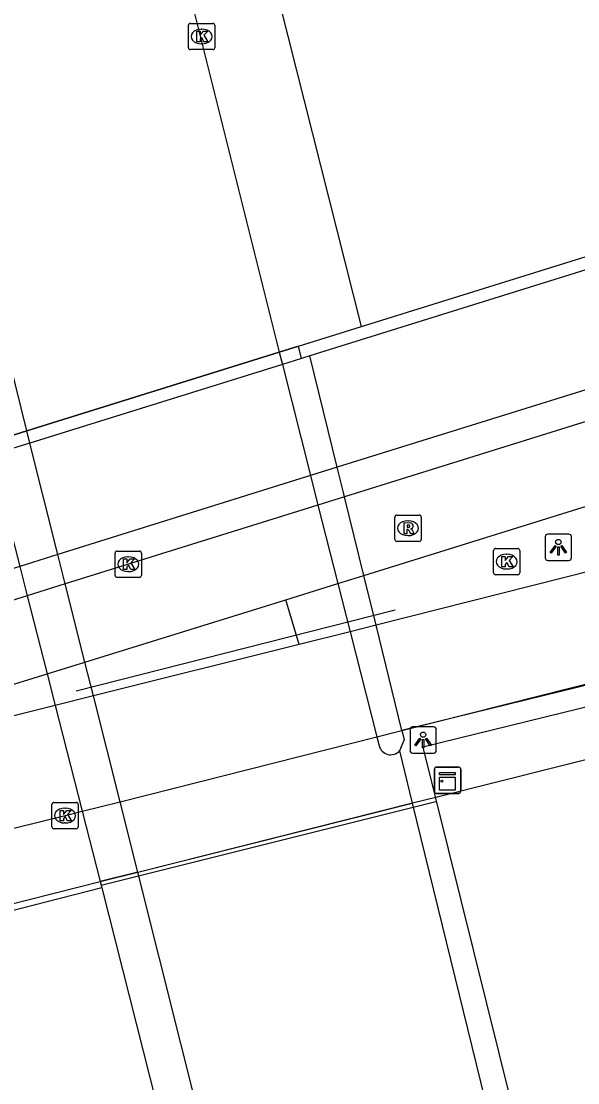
# Model space of a CAD drawing. Extents: x 160806 to 161707, y 383697 to 384148.
# Drawn here: x 160956.33 to 160977.5, y 383750.72 to 383791.06 of the extents above; entities that cross this region are included whole.
import ezdxf

# ---------------------------------------------------------------- set-up
doc = ezdxf.new("R2010")
doc.units = 0
for name, color, linetype in [('IMGEO_Berm_groen', 7, 'Continuous'), ('IMGEO_Dek', 7, 'Continuous'), ('IMGEO_Fietspad_open', 7, 'Continuous'), ('IMGEO_Hek', 7, 'Continuous'), ('IMGEO_Kast', 7, 'Continuous'), ('IMGEO_Kolk', 7, 'Continuous'), ('IMGEO_Lichtpunt', 7, 'Continuous'), ('IMGEO_Muur', 7, 'Continuous'), ('IMGEO_Rijbaan_lokaal_gesloten', 7, 'Continuous'), ('IMGEO_Rioolput', 7, 'Continuous'), ('IMGEO_Voetpad_gesloten', 7, 'Continuous'), ('IMGEO_Voetpad_open', 7, 'Continuous')]:
    doc.layers.add(name, color=color, linetype=linetype)

msp = doc.modelspace()

# ---------------------------------------------------------------- linework, layer by layer
at = {"layer": 'IMGEO_Berm_groen'}
msp.add_lwpolyline([(161049.357, 383799.265), (161036.436, 383795.305), (161012.779, 383787.972), (161000, 383783.977), (160984.412, 383779.104), (160968.351, 383774.113), (160967.332, 383773.795), (160957.725, 383770.797), (160956.274, 383770.344), (160948.254, 383767.825)], dxfattribs=at)
at = {"layer": 'IMGEO_Dek'}
for points in [[(160991.136, 383748.615), (160986.209, 383767.888), (160970.809, 383764.107), (160969.826, 383768.11), (160969.362, 383769.998), (160968.627, 383772.989), (160968.588, 383773.147), (160968.351, 383774.113), (160967.312, 383778.34), (160966.993, 383778.241), (160966.874, 383778.714), (160966.145, 383778.487), (160956.543, 383775.501), (160955.438, 383775.157)], [(160956.274, 383770.344), (160956.559, 383769.228), (160957.316, 383766.263), (160957.624, 383765.058), (160958.651, 383761.038), (160959.333, 383758.368), (160959.395, 383758.125), (160962.801, 383744.714)]]:
    msp.add_lwpolyline(points, dxfattribs=at)
at = {"layer": 'IMGEO_Fietspad_open'}
for points in [[(161049.506, 383798.192), (161019.729, 383788.913), (160968.627, 383772.989), (160967.617, 383772.674), (160958.007, 383769.679), (160956.559, 383769.228), (160948.598, 383766.747)], [(160966.401, 383769.076), (160968.372, 383769.69), (160969.362, 383769.998), (161020.639, 383785.965), (161040.229, 383792.065)], [(161041.412, 383786.184), (161021.959, 383781.273), (160969.826, 383768.11), (160968.836, 383767.86), (160966.901, 383767.371)], [(160947.606, 383758.324), (160957.999, 383760.873), (160958.651, 383761.038), (160960.089, 383761.401), (160969.85, 383763.865), (160970.809, 383764.107), (160986.327, 383768.025), (161022.896, 383777.258), (161039.914, 383781.555), (161040.772, 383781.738)], [(160945.348, 383762.558), (160957.316, 383766.263), (160958.754, 383766.709), (160966.401, 383769.076)], [(160966.901, 383767.371), (160959.078, 383765.421), (160957.624, 383765.058), (160945.5, 383762.036)]]:
    msp.add_lwpolyline(points, dxfattribs=at)
at = {"layer": 'IMGEO_Hek'}
for points in [[(160958.421, 383765.613), (160970.549, 383768.689)], [(160959.37, 383758.225), (160972.1, 383761.407)]]:
    msp.add_lwpolyline(points, dxfattribs=at)
at = {"layer": 'IMGEO_Kast'}
for p, q in [((160972.045, 383761.794), (160972.045, 383762.635)), ((160972.045, 383762.635), (160972.045, 383761.794)), ((160972.12, 383762.719), (160972.961, 383762.719)), ((160972.961, 383762.719), (160972.12, 383762.719)), ((160973.045, 383762.644), (160973.045, 383761.803)), ((160973.045, 383761.803), (160973.045, 383762.644)), ((160972.97, 383761.719), (160972.129, 383761.719)), ((160972.129, 383761.719), (160972.97, 383761.719))]:
    msp.add_line(p, q, dxfattribs=at)
for points in [[(160972.24, 383762.509), (160972.84, 383762.509), (160972.84, 383762.424), (160972.24, 383762.424), (160972.24, 383762.509)], [(160972.24, 383762.334), (160972.84, 383762.334), (160972.84, 383761.845), (160972.24, 383761.845), (160972.24, 383762.334)]]:
    msp.add_lwpolyline(points, dxfattribs=at)
msp.add_circle((160972.324, 383762.183), 0.0377, dxfattribs=at)
for centre, start, end in [((160972.123, 383762.641), 92.4484, 184.2845), ((160972.123, 383762.641), 92.4484, 184.2845), ((160972.967, 383762.641), 2.4484, 94.2845), ((160972.967, 383762.641), 2.4484, 94.2845), ((160972.123, 383761.797), 182.4484, 274.2845), ((160972.123, 383761.797), 182.4484, 274.2845), ((160972.967, 383761.797), 272.4484, 4.2845), ((160972.967, 383761.797), 272.4484, 4.2845)]:
    msp.add_arc(centre, 0.0779, start, end, dxfattribs=at)
at = {"layer": 'IMGEO_Kolk'}
for p, q in [((160962.69, 383790.055), (160962.69, 383790.907)), ((160962.765, 383790.981), (160963.617, 383790.981)), ((160963.178, 383790.761), (160963.203, 383790.761)), ((160963.691, 383790.907), (160963.691, 383790.055)), ((160963.617, 383789.981), (160962.765, 383789.981)), ((160963.201, 383790.201), (160963.176, 383790.201)), ((160974.368, 383771.025), (160975.22, 383771.025)), ((160959.904, 383770.001), (160959.904, 383770.853)), ((160959.979, 383770.927), (160960.831, 383770.927)), ((160960.392, 383770.707), (160960.417, 383770.707)), ((160960.905, 383770.853), (160960.905, 383770.001)), ((160974.293, 383770.099), (160974.293, 383770.951)), ((160974.781, 383770.805), (160974.806, 383770.805)), ((160975.294, 383770.951), (160975.294, 383770.099)), ((160974.804, 383770.245), (160974.779, 383770.245)), ((160960.831, 383769.927), (160959.979, 383769.927)), ((160960.415, 383770.147), (160960.39, 383770.147)), ((160975.22, 383770.025), (160974.368, 383770.025)), ((160957.498, 383760.447), (160957.498, 383761.299)), ((160957.573, 383761.373), (160958.425, 383761.373)), ((160958.499, 383761.299), (160958.499, 383760.447)), ((160957.986, 383761.153), (160958.011, 383761.153)), ((160958.009, 383760.593), (160957.984, 383760.593)), ((160958.425, 383760.373), (160957.573, 383760.373))]:
    msp.add_line(p, q, dxfattribs=at)
for points in [[(160962.69, 383790.055), (160962.69, 383790.907)], [(160962.765, 383790.981), (160963.617, 383790.981)], [(160963.691, 383790.907), (160963.691, 383790.055)], [(160963.011, 383790.681), (160963.134, 383790.681), (160963.134, 383790.53), (160963.264, 383790.681), (160963.428, 383790.681), (160963.282, 383790.53), (160963.435, 383790.281), (160963.283, 383790.281), (160963.198, 383790.445), (160963.134, 383790.378), (160963.134, 383790.281), (160963.011, 383790.281), (160963.011, 383790.681)], [(160963.617, 383789.981), (160962.765, 383789.981)], [(160974.368, 383771.025), (160975.22, 383771.025)], [(160959.904, 383770.001), (160959.904, 383770.853)], [(160959.979, 383770.927), (160960.831, 383770.927)], [(160960.225, 383770.627), (160960.348, 383770.627), (160960.348, 383770.476), (160960.478, 383770.627), (160960.642, 383770.627), (160960.496, 383770.476), (160960.649, 383770.227), (160960.497, 383770.227), (160960.412, 383770.391), (160960.348, 383770.324), (160960.348, 383770.227), (160960.225, 383770.227), (160960.225, 383770.627)], [(160960.905, 383770.853), (160960.905, 383770.001)], [(160974.293, 383770.099), (160974.293, 383770.951)], [(160974.614, 383770.725), (160974.737, 383770.725), (160974.737, 383770.574), (160974.867, 383770.725), (160975.031, 383770.725), (160974.885, 383770.574), (160975.038, 383770.325), (160974.886, 383770.325), (160974.801, 383770.489), (160974.737, 383770.422), (160974.737, 383770.325), (160974.614, 383770.325), (160974.614, 383770.725)], [(160975.294, 383770.951), (160975.294, 383770.099)], [(160960.831, 383769.927), (160959.979, 383769.927)], [(160975.22, 383770.025), (160974.368, 383770.025)], [(160957.498, 383760.447), (160957.498, 383761.299)], [(160957.573, 383761.373), (160958.425, 383761.373)], [(160958.499, 383761.299), (160958.499, 383760.447)], [(160957.819, 383761.073), (160957.942, 383761.073), (160957.942, 383760.922), (160958.072, 383761.073), (160958.236, 383761.073), (160958.09, 383760.922), (160958.243, 383760.673), (160958.091, 383760.673), (160958.006, 383760.837), (160957.942, 383760.77), (160957.942, 383760.673), (160957.819, 383760.673), (160957.819, 383761.073)], [(160958.425, 383760.373), (160957.573, 383760.373)]]:
    msp.add_lwpolyline(points, dxfattribs=at)
for centre, start, end in [((160962.767, 383790.905), 91.552, 178.448), ((160962.767, 383790.905), 91.552, 178.448), ((160963.615, 383790.905), 1.552, 88.448), ((160963.615, 383790.905), 1.552, 88.448), ((160962.767, 383790.057), 181.552, 268.448), ((160962.767, 383790.057), 181.552, 268.448), ((160963.615, 383790.057), 271.552, 358.448), ((160963.615, 383790.057), 271.552, 358.448), ((160974.37, 383770.949), 91.552, 178.448), ((160974.37, 383770.949), 91.552, 178.448), ((160975.218, 383770.949), 1.552, 88.448), ((160975.218, 383770.949), 1.552, 88.448), ((160959.981, 383770.851), 91.552, 178.448), ((160959.981, 383770.851), 91.552, 178.448), ((160960.829, 383770.851), 1.552, 88.448), ((160960.829, 383770.851), 1.552, 88.448), ((160959.981, 383770.003), 181.552, 268.448), ((160959.981, 383770.003), 181.552, 268.448), ((160960.829, 383770.003), 271.552, 358.448), ((160960.829, 383770.003), 271.552, 358.448), ((160974.37, 383770.101), 181.552, 268.448), ((160974.37, 383770.101), 181.552, 268.448), ((160975.218, 383770.101), 271.552, 358.448), ((160975.218, 383770.101), 271.552, 358.448), ((160957.575, 383761.297), 91.552, 178.448), ((160957.575, 383761.297), 91.552, 178.448), ((160958.423, 383761.297), 1.552, 88.448), ((160958.423, 383761.297), 1.552, 88.448), ((160957.575, 383760.449), 181.552, 268.448), ((160957.575, 383760.449), 181.552, 268.448), ((160958.423, 383760.449), 271.552, 358.448), ((160958.423, 383760.449), 271.552, 358.448)]:
    msp.add_arc(centre, 0.0765, start, end, dxfattribs=at)
for centre, major_axis, ratio, start_param, end_param in [((160963.177, 383790.481), (-0.387, 0.002), 0.722429, 4.712389, 7.853982), ((160963.202, 383790.481), (-0.39, 0.002), 0.717154, 1.570796, 4.712389), ((160960.391, 383770.427), (-0.387, 0.002), 0.722429, 4.712389, 7.853982), ((160960.416, 383770.427), (-0.39, 0.002), 0.717154, 1.570796, 4.712389), ((160974.78, 383770.525), (-0.387, 0.002), 0.722429, 4.712389, 7.853982), ((160974.805, 383770.525), (-0.39, 0.002), 0.717154, 1.570796, 4.712389), ((160957.985, 383760.873), (-0.387, 0.002), 0.722429, 4.712389, 7.853982), ((160958.01, 383760.873), (-0.39, 0.002), 0.717154, 1.570796, 4.712389)]:
    msp.add_ellipse(centre, major_axis=major_axis, ratio=ratio, start_param=start_param, end_param=end_param, dxfattribs=at)
at = {"layer": 'IMGEO_Lichtpunt'}
for p, q in [((160976.262, 383771.474), (160976.262, 383770.667)), ((160976.262, 383771.474), (160976.262, 383770.667)), ((160977.164, 383771.569), (160976.356, 383771.569)), ((160977.164, 383771.569), (160976.356, 383771.569)), ((160977.258, 383770.667), (160977.258, 383771.474)), ((160977.258, 383770.667), (160977.258, 383771.474)), ((160976.356, 383770.573), (160977.164, 383770.573)), ((160976.356, 383770.573), (160977.164, 383770.573)), ((160971.118, 383764.152), (160971.118, 383763.345)), ((160971.118, 383764.152), (160971.118, 383763.345)), ((160972.02, 383764.247), (160971.212, 383764.247)), ((160972.02, 383764.247), (160971.212, 383764.247)), ((160972.114, 383763.345), (160972.114, 383764.152)), ((160972.114, 383763.345), (160972.114, 383764.152)), ((160971.212, 383763.251), (160972.02, 383763.251)), ((160971.212, 383763.251), (160972.02, 383763.251))]:
    msp.add_line(p, q, dxfattribs=at)
for points in [[(160976.636, 383771.138), (160976.675, 383771.11), (160976.487, 383770.848), (160976.449, 383770.875), (160976.636, 383771.138)], [(160976.738, 383771.09), (160976.785, 383771.09), (160976.785, 383770.768), (160976.738, 383770.768), (160976.738, 383771.09)], [(160976.848, 383771.11), (160976.886, 383771.137), (160977.073, 383770.875), (160977.034, 383770.847), (160976.848, 383771.11)], [(160971.492, 383763.816), (160971.531, 383763.788), (160971.343, 383763.526), (160971.305, 383763.553), (160971.492, 383763.816)], [(160971.594, 383763.768), (160971.641, 383763.768), (160971.641, 383763.446), (160971.594, 383763.446), (160971.594, 383763.768)], [(160971.704, 383763.788), (160971.742, 383763.815), (160971.929, 383763.553), (160971.89, 383763.525), (160971.704, 383763.788)]]:
    msp.add_lwpolyline(points, dxfattribs=at)
for centre in [(160976.761, 383771.272), (160971.617, 383763.95)]:
    msp.add_circle(centre, 0.0994, dxfattribs=at)
for centre, start, end in [((160976.356, 383771.474), 90, 180), ((160976.356, 383771.474), 90, 180), ((160977.164, 383771.474), 0, 90), ((160977.164, 383771.474), 0, 90), ((160976.356, 383770.667), 180, 270), ((160976.356, 383770.667), 180, 270), ((160977.164, 383770.667), 270, 0), ((160977.164, 383770.667), 270, 360), ((160971.212, 383764.152), 90, 180), ((160971.212, 383764.152), 90, 180), ((160972.02, 383764.152), 0, 90), ((160972.02, 383764.152), 0, 90), ((160971.212, 383763.345), 180, 270), ((160971.212, 383763.345), 180, 270), ((160972.02, 383763.345), 270, 0), ((160972.02, 383763.345), 270, 360)]:
    msp.add_arc(centre, 0.0946, start, end, dxfattribs=at)
at = {"layer": 'IMGEO_Muur'}
for points in [[(160969.268, 383779.462), (161039.411, 383801.315), (161041.733, 383801.767)], [(161041.832, 383801.291), (161039.53, 383800.843), (160967.312, 383778.34), (160966.993, 383778.241), (160966.263, 383778.014), (160956.661, 383775.029), (160955.538, 383774.68), (160955.193, 383774.577), (160946.889, 383772.105)], [(160966.145, 383778.487), (160966.874, 383778.714), (160969.268, 383779.462)], [(160956.543, 383775.501), (160966.145, 383778.487)], [(160953.439, 383774.547), (160955.438, 383775.157), (160956.543, 383775.501)], [(160938.676, 383753.139), (160959.333, 383758.368)], [(160959.333, 383758.368), (160959.395, 383758.125), (160946.757, 383754.904)]]:
    msp.add_lwpolyline(points, dxfattribs=at)
at = {"layer": 'IMGEO_Rijbaan_lokaal_gesloten'}
for points in [[(160961.63, 383796.537), (160966.145, 383778.487)], [(160956.543, 383775.501), (160952.902, 383790.2)], [(160966.145, 383778.487), (160956.543, 383775.501)], [(160966.145, 383778.487), (160966.226, 383778.162), (160966.263, 383778.014), (160967.332, 383773.795), (160967.578, 383772.826), (160967.617, 383772.674), (160968.372, 383769.69), (160968.836, 383767.86), (160969.85, 383763.865), (160969.943, 383763.53)], [(160960.762, 383758.727), (160960.089, 383761.401), (160959.078, 383765.421), (160958.754, 383766.709), (160958.007, 383769.679), (160957.725, 383770.797), (160956.661, 383775.029), (160956.543, 383775.501)], [(160970.719, 383763.332), (160971.205, 383761.352)], [(160960.762, 383758.727), (160971.205, 383761.352)], [(160971.205, 383761.352), (160974.285, 383748.798)], [(160964.044, 383745.648), (160960.762, 383758.727)]]:
    msp.add_lwpolyline(points, dxfattribs=at)
msp.add_arc((160970.385, 383763.641), 0.455, 194.1472, 317.225, dxfattribs=at)
at = {"layer": 'IMGEO_Rioolput'}
for p, q in [((160970.543, 383771.369), (160970.543, 383772.221)), ((160970.618, 383772.295), (160971.47, 383772.295)), ((160971.544, 383772.221), (160971.544, 383771.369)), ((160971.031, 383772.075), (160971.056, 383772.075)), ((160971.054, 383771.515), (160971.029, 383771.515)), ((160971.47, 383771.295), (160970.618, 383771.295))]:
    msp.add_line(p, q, dxfattribs=at)
for points in [[(160970.543, 383771.369), (160970.543, 383772.221)], [(160970.618, 383772.295), (160971.47, 383772.295)], [(160971.544, 383772.221), (160971.544, 383771.369)], [(160971.132, 383771.993), (160970.88, 383771.995), (160970.88, 383771.595)], [(160971.058, 383771.914), (160971.004, 383771.914), (160971.004, 383771.833)], [(160971.004, 383771.833), (160971.056, 383771.833)], [(160970.88, 383771.595), (160971.004, 383771.595), (160971.004, 383771.757), (160971.015, 383771.757)], [(160971.062, 383771.728), (160971.133, 383771.595), (160971.273, 383771.595), (160971.208, 383771.721)], [(160971.47, 383771.295), (160970.618, 383771.295)]]:
    msp.add_lwpolyline(points, dxfattribs=at)
for centre, radius, start, end in [((160970.62, 383772.219), 0.0765, 91.552, 178.448), ((160970.62, 383772.219), 0.0765, 91.552, 178.448), ((160971.468, 383772.219), 0.0765, 1.552, 88.448), ((160971.468, 383772.219), 0.0765, 1.552, 88.448), ((160971.04, 383772.022), 0.19, 274.7715, 282.9687), ((160971.064, 383771.818), 0.0964, 77.0061, 93.1865), ((160971.078, 383771.875), 0.0378, 276.6634, 79.6772), ((160971.131, 383771.883), 0.109, 350.3612, 89.416), ((160971.129, 383771.883), 0.112, 277.5842, 350.9817), ((160971.014, 383771.704), 0.0533, 26.0293, 88.6989), ((160971.113, 383771.668), 0.108, 29.5134, 73.7905), ((160970.62, 383771.371), 0.0765, 181.552, 268.448), ((160970.62, 383771.371), 0.0765, 181.552, 268.448), ((160971.468, 383771.371), 0.0765, 271.552, 358.448), ((160971.468, 383771.371), 0.0765, 271.552, 358.448)]:
    msp.add_arc(centre, radius, start, end, dxfattribs=at)
for centre, major_axis, ratio, start_param, end_param in [((160971.03, 383771.795), (-0.387, 0.002), 0.722429, 4.712389, 7.853982), ((160971.055, 383771.795), (-0.39, 0.002), 0.717154, 1.570796, 4.712389)]:
    msp.add_ellipse(centre, major_axis=major_axis, ratio=ratio, start_param=start_param, end_param=end_param, dxfattribs=at)
at = {"layer": 'IMGEO_Voetpad_gesloten'}
for points in [[(160970.809, 383764.107), (160969.826, 383768.11), (160969.362, 383769.998), (160968.627, 383772.989), (160968.588, 383773.147), (160968.351, 383774.113), (160967.312, 383778.34), (160966.993, 383778.241), (160966.874, 383778.714), (160966.145, 383778.487)], [(160956.543, 383775.501), (160955.438, 383775.157), (160955.538, 383774.68), (160955.193, 383774.577), (160956.274, 383770.344), (160956.559, 383769.228), (160957.316, 383766.263), (160957.624, 383765.058), (160958.651, 383761.038), (160959.333, 383758.368)], [(160994.095, 383747.26), (160994.57, 383748.102), (160993.134, 383749.019), (160991.136, 383748.615), (160986.209, 383767.888), (160970.809, 383764.107)], [(160994.095, 383747.26), (160992.821, 383747.959), (160991.495, 383747.627), (160990.71, 383747.495), (160990.251, 383747.813), (160985.51, 383766.882), (160971.605, 383763.473), (160974.981, 383749.905), (160975.93, 383750.029), (160976.135, 383749.107), (160974.285, 383748.798)], [(160970.809, 383764.107), (160970.896, 383763.766), (160970.88, 383763.726), (160970.719, 383763.332)], [(160960.762, 383758.727), (160959.333, 383758.368)], [(160959.333, 383758.368), (160959.395, 383758.125), (160962.801, 383744.714)]]:
    msp.add_lwpolyline(points, dxfattribs=at)
at = {"layer": 'IMGEO_Voetpad_open'}
for points in [[(160969.268, 383779.462), (160966.183, 383791.701)], [(160966.901, 383767.371), (160966.401, 383769.076)], [(160959.333, 383758.368), (160960.762, 383758.727), (160971.208, 383761.353), (160972.153, 383761.59), (160985.922, 383765.051), (160987.014, 383765.325), (160991.046, 383766.335), (160991.065, 383766.218), (160994.355, 383767.007)]]:
    msp.add_lwpolyline(points, dxfattribs=at)

doc.saveas('drawing.dxf')
